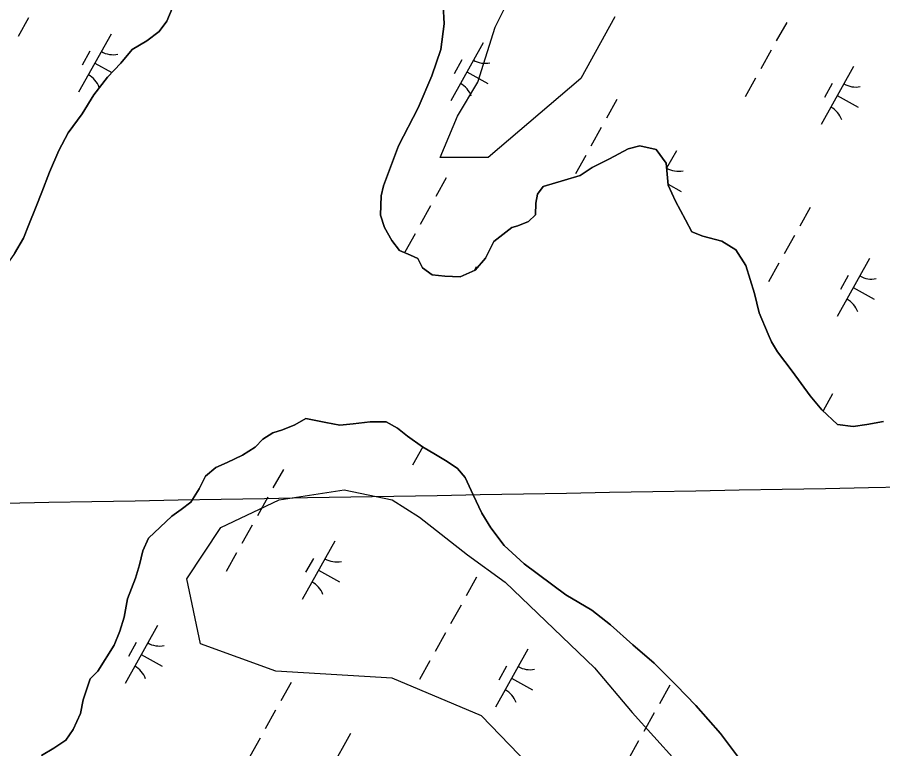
# Model space of a CAD drawing. Extents: x 3923531 to 3943530, y 207391 to 229799.
# Drawn here: x 3937185 to 3937836, y 217845 to 218395 of the extents above; entities that cross this region are included whole.
import ezdxf

# ---------------------------------------------------------------- set-up
doc = ezdxf.new("R2010")
doc.units = 0
for name, color, linetype in [('V-GRID-MAJR', 7, 'Continuous'), ('V-SITE-VEGE', 7, 'Continuous'), ('V-TOPO-SHOR', 7, 'Continuous'), ('V-WETL-SWMP', 7, 'Continuous')]:
    doc.layers.add(name, color=color, linetype=linetype)

msp = doc.modelspace()

# ---------------------------------------------------------------- linework, layer by layer
at = {"layer": 'V-GRID-MAJR'}
msp.add_spline([(3929435.52, 217891.88), (3930329.23, 217907.73), (3935652.4, 218002.59), (3939803.52, 218077.1)], degree=3, dxfattribs=at)
at = {"layer": 'V-SITE-VEGE'}
msp.add_lwpolyline([(3937634.65, 218395.49), (3937608.9, 218349.12), (3937539.38, 218289.86), (3937503.33, 218289.86), (3937516.21, 218320.78), (3937531.65, 218346.54), (3937544.53, 218387.76), (3937559.98, 218418.68)], dxfattribs=at)
msp.add_lwpolyline([(3937552.25, 217970.4), (3937619.2, 217906), (3937647.52, 217872.5), (3937696.44, 217818.4), (3937735.06, 217777.18), (3937753.09, 217733.39), (3937737.64, 217712.77), (3937691.29, 217728.23), (3937611.47, 217790.06), (3937534.23, 217869.93), (3937467.28, 217898.27), (3937379.73, 217903.42), (3937323.09, 217924.03), (3937312.79, 217972.98), (3937338.54, 218011.62), (3937382.31, 218032.24), (3937431.23, 218039.96), (3937467.28, 218032.24), (3937487.88, 218019.35), (3937523.93, 217991.01)], close=True, dxfattribs=at)
at = {"layer": 'V-TOPO-SHOR'}
for points in [[(3937301.93, 218401.89), (3937297.85, 218392.36), (3937292.18, 218384.45), (3937282.74, 218377.57), (3937271.91, 218370.9), (3937263.23, 218360.83), (3937253.15, 218350.16), (3937243.05, 218336.91), (3937234.13, 218322.65), (3937223.81, 218308.4), (3937216.7, 218295.12), (3937209.55, 218278.65)], [(3937505.45, 218404.37), (3937506.3, 218390.21), (3937503.91, 218370.9), (3937496.93, 218351.23), (3937486.71, 218327.02), (3937472.06, 218298.66), (3937460.59, 218268.48), (3937458.92, 218260.93), (3937458.37, 218246.38), (3937461.46, 218237.18), (3937466.94, 218227.35), (3937472.65, 218219.92), (3937480.98, 218216.24), (3937486.53, 218213.79), (3937490.05, 218206.78), (3937497.17, 218201.52), (3937506.73, 218200.63), (3937518.29, 218200.11), (3937529.5, 218205.17), (3937537.37, 218214.07), (3937543.68, 218226.56), (3937557.15, 218237.18), (3937561.55, 218238.33), (3937569.75, 218241.64), (3937574.99, 218246.77), (3937575.28, 218255.54), (3937576.54, 218262.1), (3937580.59, 218268.04), (3937596.79, 218272.66), (3937608.58, 218276.12), (3937617.42, 218282.21), (3937630.65, 218288.85), (3937644.48, 218296.28), (3937653.27, 218298.59), (3937665.6, 218295.67), (3937673.07, 218285.62), (3937674.69, 218268.86), (3937680.15, 218256.84), (3937687.78, 218242.81), (3937692.47, 218233.79), (3937700.81, 218230.51), (3937714.93, 218226.78), (3937725.43, 218220.29), (3937733.08, 218208.65), (3937739.44, 218187.45), (3937743.08, 218173.06), (3937749.69, 218157.04), (3937752.22, 218151.04), (3937756.93, 218143.61), (3937767.94, 218129.15), (3937781.5, 218110.67), (3937790.17, 218100.01), (3937802.01, 218089.12), (3937813.76, 218087.61), (3937823.94, 218089.09), (3937836.52, 218091.36)], [(3937209.55, 218278.65), (3937204.01, 218263.75), (3937199.71, 218252.83), (3937193.79, 218238.74), (3937190.1, 218229.01), (3937183.4, 218217.52), (3937173.49, 218203.66), (3937158.54, 218184.48), (3937151.41, 218170.2), (3937145.53, 218160.1), (3937137.45, 218150.01), (3937129.37, 218140.33), (3937112.47, 218124.95), (3937108.21, 218117.62), (3937105.13, 218109.28), (3937103.89, 218105.3), (3937098.24, 218098.19), (3937094.61, 218094.43)], [(3937727.48, 217838.7), (3937713.91, 217856.59), (3937695.39, 217877.71), (3937680.6, 217893.01), (3937664.22, 217909.53), (3937648.02, 217923.26), (3937631.23, 217938.38), (3937617.19, 217949.49), (3937597.77, 217960.85), (3937566.31, 217984.11), (3937551.5, 217998.01), (3937541.28, 218011.28), (3937534.61, 218022.31), (3937528.18, 218036.13), (3937522.13, 218049.15), (3937516.22, 218055.99), (3937508.5, 218061.06), (3937499.78, 218066.33), (3937490.08, 218072.21), (3937478.8, 218080.3), (3937471.28, 218086.16), (3937462.76, 218091.03), (3937450.6, 218090.96), (3937437.83, 218089.5), (3937427.93, 218088.6), (3937417.46, 218090.47), (3937402.34, 218093.49), (3937394.12, 218088.8), (3937384.91, 218084.9), (3937377.51, 218082.79), (3937370.08, 218077.88), (3937364.24, 218071.96), (3937354.61, 218065.88), (3937343.19, 218060.42), (3937334.78, 218056.71), (3937326.94, 218050.22), (3937322.25, 218040.7), (3937315.77, 218030.6), (3937308.73, 218025.09), (3937301.51, 218020.18), (3937284.19, 218003.41), (3937279.91, 217994.09), (3937277.2, 217983.55), (3937274.31, 217973.41), (3937268.37, 217957.93), (3937265.83, 217944.2), (3937262.53, 217933.67), (3937258.24, 217923.14), (3937246.08, 217903.53), (3937240.23, 217897.81), (3937234.89, 217881.92), (3937232.99, 217871.77), (3937227.48, 217859.67), (3937222.02, 217851.75), (3937212.98, 217845.66), (3937203.75, 217839.98)]]:
    msp.add_lwpolyline(points, dxfattribs=at)
at = {"layer": 'V-WETL-SWMP'}
for p, q in [((3937297.85, 218392.36), (3937301.93, 218401.89)), ((3937506.3, 218390.21), (3937505.45, 218404.37)), ((3937194, 218394.7), (3937186.2, 218380.73)), ((3937292.18, 218384.45), (3937297.85, 218392.36)), ((3937503.91, 218370.9), (3937506.3, 218390.21)), ((3937763.74, 218391.36), (3937755.94, 218377.4)), ((3937255.96, 218382.51), (3937231.58, 218338.86)), ((3937282.74, 218377.57), (3937292.18, 218384.45)), ((3937271.91, 218370.9), (3937282.74, 218377.57)), ((3937535.58, 218376.04), (3937511.2, 218332.38)), ((3937239.96, 218369.69), (3937234.11, 218359.21)), ((3937263.23, 218360.82), (3937271.91, 218370.9)), ((3937496.93, 218351.23), (3937503.91, 218370.9)), ((3937752.04, 218370.41), (3937744.23, 218356.44)), ((3937519.58, 218363.21), (3937513.73, 218352.73)), ((3937243.77, 218360.69), (3937256.42, 218353.62)), ((3937253.15, 218350.16), (3937263.23, 218360.82)), ((3937814, 218358.22), (3937789.61, 218314.57)), ((3937243.05, 218336.91), (3937253.15, 218350.16)), ((3937486.71, 218327.02), (3937496.93, 218351.23)), ((3937523.39, 218354.21), (3937539.1, 218345.43)), ((3937740.33, 218349.46), (3937732.53, 218335.49)), ((3937797.99, 218345.4), (3937792.14, 218334.92)), ((3937234.13, 218322.65), (3937243.05, 218336.91)), ((3937801.8, 218336.4), (3937817.52, 218327.62)), ((3937636.12, 218333.28), (3937628.31, 218319.31)), ((3937223.81, 218308.4), (3937234.13, 218322.65)), ((3937472.06, 218298.66), (3937486.71, 218327.02)), ((3937624.41, 218312.33), (3937616.61, 218298.36)), ((3937216.7, 218295.12), (3937223.81, 218308.4)), ((3937460.59, 218268.48), (3937472.06, 218298.66)), ((3937644.48, 218296.28), (3937630.65, 218288.85)), ((3937653.27, 218298.58), (3937644.48, 218296.28)), ((3937665.6, 218295.67), (3937653.27, 218298.58)), ((3937209.55, 218278.65), (3937216.7, 218295.12)), ((3937612.71, 218291.37), (3937604.9, 218277.4)), ((3937673.07, 218285.62), (3937665.6, 218295.67)), ((3937680.8, 218294.91), (3937673.45, 218281.76)), ((3937630.65, 218288.85), (3937617.42, 218282.21)), ((3937674.7, 218268.86), (3937673.07, 218285.62)), ((3937204.01, 218263.75), (3937209.55, 218278.65)), ((3937617.42, 218282.21), (3937608.58, 218276.12)), ((3937507.84, 218274.36), (3937500.04, 218260.39)), ((3937596.79, 218272.66), (3937580.59, 218268.04)), ((3937608.58, 218276.12), (3937596.79, 218272.66)), ((3937199.71, 218252.83), (3937204.01, 218263.75)), ((3937458.92, 218260.93), (3937460.59, 218268.48)), ((3937580.59, 218268.04), (3937576.54, 218262.1)), ((3937674.61, 218269.73), (3937684.32, 218264.31)), ((3937680.15, 218256.84), (3937674.7, 218268.86)), ((3937458.37, 218246.38), (3937458.92, 218260.93)), ((3937576.54, 218262.1), (3937575.28, 218255.54)), ((3937687.78, 218242.81), (3937680.15, 218256.84)), ((3937193.79, 218238.74), (3937199.71, 218252.83)), ((3937496.14, 218253.4), (3937488.33, 218239.44)), ((3937575.28, 218255.54), (3937574.99, 218246.77)), ((3937781.33, 218252.15), (3937773.53, 218238.18)), ((3937461.46, 218237.18), (3937458.37, 218246.38)), ((3937574.99, 218246.77), (3937569.75, 218241.64)), ((3937190.1, 218229.01), (3937193.79, 218238.74)), ((3937561.55, 218238.33), (3937557.15, 218237.18)), ((3937569.75, 218241.64), (3937561.55, 218238.33)), ((3937692.47, 218233.79), (3937687.78, 218242.81)), ((3937466.94, 218227.35), (3937461.46, 218237.18)), ((3937484.43, 218232.45), (3937476.63, 218218.48)), ((3937557.15, 218237.18), (3937543.68, 218226.56)), ((3937700.81, 218230.51), (3937692.47, 218233.79)), ((3937769.63, 218231.2), (3937761.82, 218217.23)), ((3937183.4, 218217.52), (3937190.1, 218229.01)), ((3937472.64, 218219.92), (3937466.94, 218227.35)), ((3937543.68, 218226.56), (3937537.37, 218214.06)), ((3937714.93, 218226.78), (3937700.81, 218230.51)), ((3937725.43, 218220.29), (3937714.93, 218226.78)), ((3937480.98, 218216.24), (3937472.64, 218219.92)), ((3937733.08, 218208.65), (3937725.43, 218220.29)), ((3937486.54, 218213.79), (3937480.98, 218216.24)), ((3937490.05, 218206.78), (3937486.54, 218213.79)), ((3937537.37, 218214.06), (3937529.51, 218205.17)), ((3937826.01, 218213.79), (3937801.62, 218170.14)), ((3937497.17, 218201.52), (3937490.05, 218206.78)), ((3937529.51, 218205.17), (3937518.29, 218200.11)), ((3937530.39, 218207.44), (3937528.99, 218204.94)), ((3937739.44, 218187.45), (3937733.08, 218208.65)), ((3937757.92, 218210.25), (3937750.12, 218196.28)), ((3937506.73, 218200.63), (3937497.17, 218201.52)), ((3937518.29, 218200.11), (3937506.73, 218200.63)), ((3937810.01, 218200.96), (3937804.15, 218190.49)), ((3937813.82, 218191.96), (3937829.53, 218183.18)), ((3937743.08, 218173.06), (3937739.44, 218187.45)), ((3937749.69, 218157.04), (3937743.08, 218173.06)), ((3937752.22, 218151.04), (3937749.69, 218157.04)), ((3937756.93, 218143.61), (3937752.22, 218151.04)), ((3937767.94, 218129.15), (3937756.93, 218143.61)), ((3937781.5, 218110.67), (3937767.94, 218129.15)), ((3937790.17, 218100.01), (3937781.5, 218110.67)), ((3937798.27, 218112.11), (3937791.05, 218099.19)), ((3937802.01, 218089.12), (3937790.17, 218100.01)), ((3937813.76, 218087.61), (3937802.01, 218089.12)), ((3937823.94, 218089.09), (3937813.76, 218087.61)), ((3937836.52, 218091.36), (3937823.94, 218089.09)), ((3937490.22, 218072.12), (3937482.51, 218058.32)), ((3937385.45, 218055.27), (3937377.64, 218041.3)), ((3937373.74, 218034.32), (3937365.94, 218020.35)), ((3937362.04, 218013.37), (3937354.23, 217999.4)), ((3937424, 218001.18), (3937399.61, 217957.53)), ((3937350.33, 217992.42), (3937342.53, 217978.45)), ((3937408, 217988.36), (3937402.14, 217977.88)), ((3937411.8, 217979.35), (3937427.52, 217970.58)), ((3937530.66, 217974.15), (3937522.86, 217960.18)), ((3937518.96, 217953.2), (3937511.15, 217939.23)), ((3937290.8, 217937.87), (3937266.41, 217894.22)), ((3937507.25, 217932.24), (3937499.45, 217918.28)), ((3937274.79, 217925.04), (3937268.94, 217914.57)), ((3937569.21, 217920.06), (3937544.83, 217876.41)), ((3937278.6, 217916.04), (3937294.32, 217907.26)), ((3937495.55, 217911.29), (3937487.74, 217897.32)), ((3937553.21, 217907.23), (3937547.36, 217896.76)), ((3937391.33, 217895.11), (3937383.53, 217881.14)), ((3937557.02, 217898.23), (3937572.73, 217889.45)), ((3937675.88, 217893.02), (3937668.07, 217879.06)), ((3937379.63, 217874.16), (3937371.82, 217860.19)), ((3937664.17, 217872.07), (3937656.37, 217858.1)), ((3937436.01, 217856.74), (3937411.63, 217813.09)), ((3937367.92, 217853.2), (3937360.12, 217839.24)), ((3937652.47, 217851.12), (3937644.66, 217837.15))]:
    msp.add_line(p, q, dxfattribs=at)
msp.add_lwpolyline([(3937203.75, 217839.98), (3937212.98, 217845.66), (3937222.02, 217851.75), (3937227.48, 217859.67), (3937232.99, 217871.77), (3937234.89, 217881.92), (3937240.23, 217897.81), (3937246.08, 217903.53), (3937258.24, 217923.14), (3937262.53, 217933.66), (3937265.83, 217944.2), (3937268.37, 217957.93), (3937274.31, 217973.41), (3937277.21, 217983.55), (3937279.91, 217994.09), (3937284.19, 218003.41), (3937301.51, 218020.18), (3937308.73, 218025.09), (3937315.77, 218030.6), (3937322.25, 218040.7), (3937326.94, 218050.22), (3937334.78, 218056.71), (3937343.19, 218060.42), (3937354.61, 218065.88), (3937364.24, 218071.96), (3937370.08, 218077.88), (3937377.51, 218082.79), (3937384.91, 218084.9), (3937394.12, 218088.8), (3937402.34, 218093.49), (3937417.46, 218090.47), (3937427.93, 218088.6), (3937437.82, 218089.5), (3937450.6, 218090.96), (3937462.76, 218091.03), (3937471.28, 218086.16), (3937478.8, 218080.3), (3937490.08, 218072.21), (3937499.78, 218066.33), (3937508.5, 218061.06), (3937516.22, 218055.99), (3937522.13, 218049.15), (3937528.18, 218036.13), (3937534.61, 218022.31), (3937541.28, 218011.28), (3937551.51, 217998.01), (3937566.31, 217984.11), (3937597.77, 217960.85), (3937617.19, 217949.49), (3937631.23, 217938.38), (3937648.02, 217923.25), (3937664.22, 217909.53), (3937680.6, 217893.01), (3937695.39, 217877.71), (3937713.91, 217856.59), (3937727.48, 217838.7)], dxfattribs=at)
for centre, start, end in [((3937257.45, 218384.69), 240.03808, 281.58174), ((3937537.07, 218378.21), 240.03808, 281.58174), ((3937230.51, 218336.46), 20.03808, 61.58174), ((3937510.13, 218329.98), 20.03808, 61.58174), ((3937815.48, 218360.4), 240.03808, 281.58174), ((3937788.54, 218312.17), 20.03808, 61.58174), ((3937682.28, 218297.08), 240.03808, 281.58174), ((3937827.5, 218215.96), 240.03808, 281.58174), ((3937800.55, 218167.73), 20.03808, 61.58174), ((3937425.48, 218003.35), 240.03808, 281.58174), ((3937398.54, 217955.12), 20.03808, 61.58174), ((3937292.28, 217940.04), 240.03808, 281.58174), ((3937265.34, 217891.81), 20.03808, 61.58174), ((3937570.7, 217922.23), 240.03808, 281.58174), ((3937543.75, 217874), 20.03808, 61.58174)]:
    msp.add_arc(centre, 17.62, start, end, dxfattribs=at)

doc.saveas('drawing.dxf')
